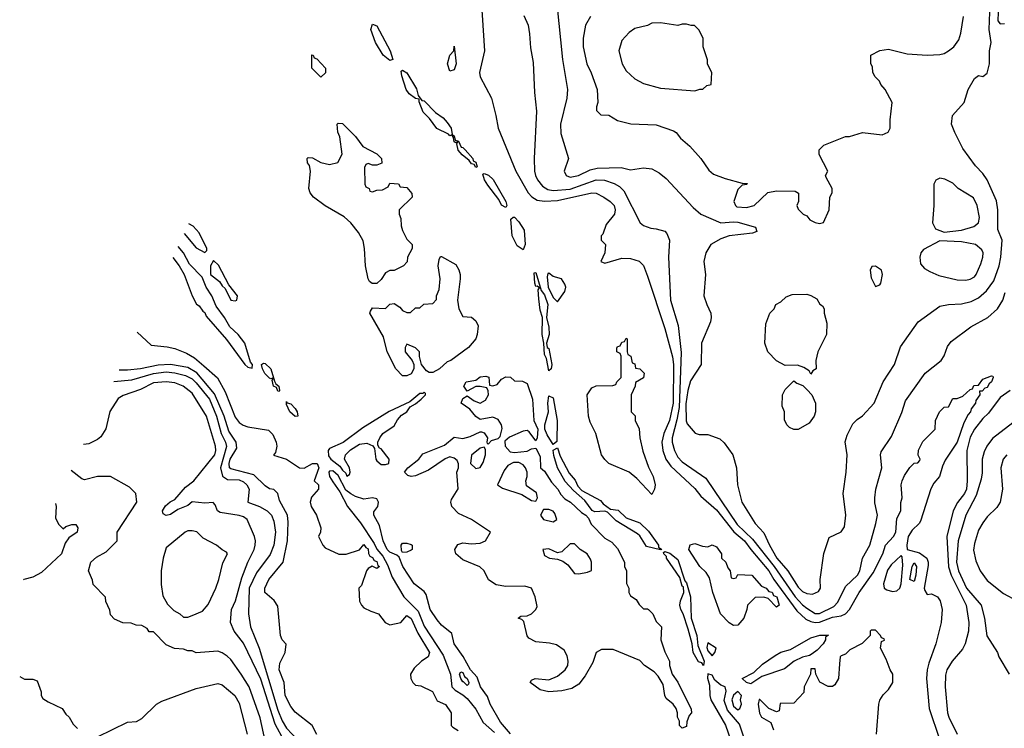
# Model space of a CAD drawing. Header units: inches. Extents: x 2348341 to 2479810, y 460419 to 613669.
# Tile 317 of 656: x 2350608 to 2355189, y 581397 to 584696. Entities that reach past the tile are written whole.
import ezdxf

# ---------------------------------------------------------------- set-up
doc = ezdxf.new("R2010")
doc.units = ezdxf.units.IN
doc.header["$MEASUREMENT"] = 0
doc.layers.add('C3558', color=7, linetype='Continuous')

msp = doc.modelspace()

# ---------------------------------------------------------------- linework, layer by layer
at = {"layer": 'C3558', "color": 2}
for points, elevation in [([(2352755.5, 584790), (2352770.8, 584550), (2352747.7, 584450), (2352750.8, 584430), (2352802.8, 584330), (2352824, 584250), (2352834, 584190), (2352917.1, 583990), (2352974.4, 583890), (2352991.5, 583871.5), (2353016, 583856), (2353050, 583850.3), (2353110, 583854), (2353270.3, 583890.3), (2353290, 583887.7), (2353326, 583870), (2353356, 583850), (2353374, 583830), (2353378.8, 583810), (2353376, 583790), (2353336.9, 583743.1), (2353322, 583698), (2353314, 583690), (2353314, 583670), (2353334, 583650), (2353330.8, 583610), (2353312, 583570), (2353330, 583562.8), (2353410, 583586), (2353450, 583584.7), (2353490, 583571), (2353510, 583551.3), (2353530, 583502), (2353610, 583258), (2353646.1, 583126.1), (2353650.2, 583090), (2353649, 582910), (2353631.1, 582830), (2353604.9, 582770), (2353596.5, 582730), (2353601.3, 582690), (2353614, 582650), (2353637.3, 582617.3), (2353750, 582514), (2353778, 582478), (2353850, 582414), (2353931.5, 582311.5), (2353980.9, 582270), (2354009.3, 582229.3), (2354094.2, 582130), (2354117.6, 582090), (2354224, 581944), (2354266, 581906), (2354290, 581894.4), (2354310, 581890.2), (2354330, 581892), (2354390, 581914.7), (2354430, 581920.8), (2354449.8, 581930.2), (2354469.6, 581950), (2354514.7, 582030), (2354579.6, 582120.4), (2354624.2, 582210), (2354637, 582250), (2354673.2, 582290), (2354685.2, 582310), (2354690, 582374), (2354708, 582410), (2354708.4, 582448.4), (2354714, 582470), (2354709.5, 582530), (2354714.5, 582550), (2354725.3, 582574.7), (2354750, 582611.3), (2354770, 582632), (2354787.3, 582632.7), (2354796.4, 582643.6), (2354798, 582650), (2354788.7, 582668.7), (2354790, 582692), (2354810, 582732), (2354868, 582790), (2354868.7, 582830), (2354888, 582870), (2354910, 582892), (2354930, 582894), (2354950, 582932), (2354970, 582932), (2354996.4, 582943.6), (2355030, 582974), (2355042, 582978), (2355047.3, 582992.7), (2355070, 582994), (2355090, 583022), (2355130, 583038), (2355136, 583036), (2355138, 583030), (2355130.5, 583010), (2355118.8, 583001.2), (2355110, 582984), (2355099.6, 582980.4), (2355086, 582966), (2355074, 582966), (2355076, 582950), (2355056.9, 582923.1), (2355054.8, 582910), (2355035.9, 582884.1), (2355032.7, 582870), (2355021.7, 582858.3), (2355000.7, 582819.3), (2354970.3, 582730), (2354914.7, 582645.3), (2354901.7, 582618.3), (2354887.3, 582570), (2354861.5, 582538.5), (2354847.7, 582512.3), (2354799, 582361), (2354793.4, 582350), (2354761, 582319), (2354742.4, 582290), (2354735.5, 582250), (2354738, 582230), (2354794.5, 582214.5), (2354828.5, 582190), (2354835.5, 582170), (2354834.9, 582154.9), (2354816.3, 582050), (2354819.1, 582039.1), (2354830, 582021), (2354850, 582022.8), (2354878, 582010), (2354891.3, 581990), (2354901, 581950), (2354896, 581890), (2354870.8, 581790), (2354838.7, 581701.3), (2354830.4, 581670), (2354826.7, 581630), (2354840.4, 581490), (2354887.2, 581347.2)], 74), ([(2353107.3, 584770), (2353133.4, 584510), (2353157.3, 584370), (2353154, 584330), (2353124.9, 584210), (2353125.8, 584165.8), (2353161, 584050), (2353141, 583990), (2353151.3, 583970), (2353170, 583963), (2353208.7, 583970), (2353262.9, 583997.1), (2353295.2, 584004.8), (2353407, 584007), (2353450, 583997.3), (2353510, 584006.8), (2353550, 584001), (2353583.5, 583983.5), (2353615.9, 583955.9), (2353741.6, 583821.6), (2353778, 583790), (2353870, 583750.4), (2353930, 583755.2), (2353950, 583752.7), (2354031.3, 583730), (2354038, 583710), (2354018, 583702), (2353910, 583689.4), (2353870, 583675.1), (2353824.7, 583650), (2353801, 583610), (2353791, 583570), (2353798.8, 583510), (2353791.3, 583410), (2353804.7, 583370), (2353824.7, 583330), (2353826, 583310), (2353822.8, 583290), (2353780.7, 583190), (2353778.8, 583090), (2353730, 583015.3), (2353717, 582970), (2353708.3, 582908.3), (2353708.8, 582828.8), (2353714.4, 582814.4), (2353751.1, 582771.1), (2353770, 582764.7), (2353810, 582764.7), (2353865.4, 582745.4), (2353886.4, 582726.4), (2353926, 582670), (2353944, 582610), (2353948, 582530), (2353967.7, 582450), (2354030, 582351.3), (2354070, 582306.8), (2354096.5, 582250), (2354131.6, 582190), (2354181.7, 582130), (2354230, 582054.4), (2354250, 582034.4), (2354270, 582024.9), (2354297.6, 582022.4), (2354325.6, 582034.4), (2354334, 582050), (2354333.2, 582090), (2354349.6, 582210.4), (2354374, 582286), (2354430, 582311.3), (2354445.6, 582334.4), (2354452.3, 582390), (2354439, 582490), (2354454, 582590), (2354459, 582670), (2354449, 582731), (2354458, 582762), (2354484.7, 582815.3), (2354504.7, 582835.3), (2354530, 582851.3), (2354584, 582910), (2354626, 583010), (2354678, 583090), (2354707.2, 583172.8), (2354788.7, 583290), (2354890, 583362.8), (2354929.4, 583370.6), (2354990, 583373.4), (2355035.3, 583384.7), (2355070, 583400.7), (2355106.7, 583433.3), (2355140.1, 583479.9), (2355166, 583550), (2355173.8, 583590), (2355179.3, 583670), (2355158.9, 583718.9), (2355158.9, 583810), (2355152.6, 583852.6), (2355109.7, 583949.7), (2355090, 583979), (2355054.8, 584014.8), (2354996.5, 584096.5), (2354959, 584170), (2354944, 584210), (2354948.7, 584250), (2355002, 584310), (2355022, 584370), (2355050, 584422), (2355070, 584436), (2355090, 584430.7), (2355110, 584446), (2355120.4, 584490), (2355121.1, 584550), (2355128, 584590), (2355118.9, 584650), (2355122, 584730)], 82), ([(2352954.4, 584714.4), (2352974, 584670), (2352980.7, 584630), (2352984.5, 584564.5), (2352996.8, 584496.8), (2353003.5, 584356.5), (2353013.4, 584270), (2353002, 584050), (2353003.8, 583990), (2353008.4, 583970), (2353017.1, 583950), (2353040.3, 583920.2), (2353065.5, 583905.5), (2353090, 583900.9), (2353170, 583907.2), (2353290, 583950.3), (2353328.9, 583948.9), (2353373.8, 583933.8), (2353399.3, 583919.3), (2353418.7, 583898.7), (2353494.8, 583750), (2353510, 583737.3), (2353545.2, 583725.2), (2353570, 583722.8), (2353610.6, 583710.6), (2353619.8, 583699.8), (2353631.3, 583670), (2353627.7, 583590), (2353636.4, 583390), (2353672, 583272), (2353686, 583146), (2353676.6, 582890), (2353666.4, 582833.6), (2353643.5, 582750), (2353643.9, 582730), (2353654.6, 582690), (2353670, 582659.3), (2353690, 582637.6), (2353801.4, 582561.4), (2353946.8, 582346.8), (2354017.7, 582277.7), (2354119.2, 582150), (2354215.8, 582010), (2354250, 581971.8), (2354270, 581956.5), (2354310, 581932.2), (2354330, 581932), (2354396.1, 581963.9), (2354415.6, 581984.4), (2354450, 582057.3), (2354506.6, 582110), (2354518, 582130), (2354529.3, 582190), (2354564.5, 582250), (2354592.3, 582350), (2354599.3, 582390), (2354587, 582447), (2354586.6, 582470), (2354592, 582510), (2354619.5, 582610), (2354613.2, 582670), (2354616.5, 582683.5), (2354664.7, 582755.3), (2354712.5, 582867.5), (2354730, 582922), (2354822, 583050), (2354895.3, 583110), (2354909.1, 583130.9), (2354925.6, 583174.4), (2354942, 583198), (2355033.6, 583266.4), (2355112.7, 583310), (2355158.4, 583350), (2355182.9, 583390), (2355194, 583426)], 78), ([(2355161, 584730), (2355158.8, 584690), (2355170, 584676), (2355190, 584678)], 82), ([(2353264.7, 584710), (2353241, 584670), (2353230.7, 584610), (2353230.7, 584570), (2353247.3, 584490), (2353267.9, 584447.9), (2353294.8, 584370), (2353298, 584310), (2353292, 584290), (2353292.7, 584272.7), (2353312.7, 584252.7), (2353350, 584251.3), (2353390, 584226), (2353451.6, 584211.6), (2353570, 584206), (2353650, 584178), (2353662, 584170), (2353683.5, 584143.5), (2353726.4, 584106.4), (2353778, 584050), (2353815.3, 583995.3), (2353836.9, 583976.9), (2353890, 583956), (2353970, 583934), (2353992.7, 583932.7), (2353991.6, 583928.4), (2353970, 583926), (2353950, 583906), (2353931.3, 583850), (2353938, 583830), (2353945.2, 583825.2), (2353990, 583821), (2354026, 583830), (2354089.2, 583890.8), (2354130, 583898.8), (2354216.9, 583896.9), (2354231.6, 583888.4), (2354232, 583850), (2354224.7, 583830), (2354230, 583814), (2354254, 583790), (2354270, 583782), (2354284.5, 583764.5), (2354310, 583751), (2354330, 583746.8), (2354348.7, 583751.3), (2354374, 583810), (2354378, 583870), (2354388, 583890), (2354388.7, 583910), (2354360.4, 583960.4), (2354358, 583970), (2354368, 583990), (2354328.4, 584068.4), (2354328, 584090), (2354349.1, 584110.9), (2354450, 584151.3), (2354468.4, 584151.6), (2354530, 584171.3), (2354620.4, 584159.6), (2354648.4, 584171.6), (2354658, 584190), (2354658, 584230), (2354668, 584310), (2354635.3, 584370), (2354614.6, 584394.6), (2354608, 584410), (2354588, 584430), (2354578, 584450), (2354576.4, 584476.4), (2354568, 584490), (2354568.9, 584531.1), (2354610, 584552), (2354650, 584558), (2354736.9, 584536.9), (2354830, 584530.8), (2354890, 584534), (2354910, 584538.8), (2354930, 584550.8), (2354954, 584570), (2354977.5, 584602.5), (2354986.8, 584633.2), (2354999.3, 584710)], 86), ([(2351373.6, 583700), (2351430, 583633), (2351470, 583611.3), (2351478.6, 583621.4), (2351479.3, 583630), (2351442.9, 583702.9), (2351415.3, 583735.3), (2351395.4, 583745.9)], 74), ([(2351320.9, 583589.5), (2351350.4, 583550.4), (2351373.4, 583510), (2351410.8, 583410.8), (2351431.3, 583371.3), (2351443.6, 583363.6), (2351459.6, 583339.6), (2351470, 583332), (2351476, 583316), (2351570, 583206.8), (2351656.3, 583090), (2351670, 583078), (2351690, 583074), (2351690.8, 583090), (2351682, 583102), (2351656.4, 583190), (2351624.7, 583230), (2351585.4, 583265.4), (2351560.7, 583310), (2351521.7, 583361.7), (2351502.8, 583410), (2351475.5, 583450), (2351457.9, 583497.9), (2351397.5, 583557.5), (2351370.7, 583610.7), (2351344.9, 583639.9)], 74), ([(2351154.9, 583241.4), (2351220.4, 583180.4), (2351293.6, 583173.6), (2351330, 583165.2), (2351384.1, 583144.1), (2351421.6, 583121.6), (2351465.1, 583085.1), (2351527.9, 583027.9), (2351563.8, 582963.8), (2351610, 582845.2), (2351630, 582821.2), (2351647.7, 582807.7), (2351670, 582800.9), (2351765.2, 582785.2), (2351785.6, 582765.6), (2351801.2, 582730), (2351804, 582710), (2351799, 582681), (2351789.1, 582669.1), (2351850, 582649.6), (2351910, 582609.7), (2351931.8, 582608.2), (2351970, 582629.4), (2351991.5, 582630), (2352000.5, 582610), (2351978, 582550), (2351998, 582530), (2351998, 582510), (2351966.6, 582473.4), (2351959, 582450), (2351964, 582430), (2351989, 582390), (2352008.7, 582330), (2352008, 582310), (2351998, 582290), (2352018, 582250), (2352030, 582238), (2352092.7, 582207.3), (2352127.3, 582207.3), (2352190, 582228), (2352210, 582253.2), (2352219, 582239), (2352230, 582233.2), (2352231.5, 582211.5), (2352238, 582198), (2352250, 582192.7), (2352258, 582178), (2352270, 582174.5), (2352274.8, 582154.8), (2352282, 582150), (2352270, 582141), (2352248.4, 582151.6), (2352230, 582142), (2352222, 582130), (2352198, 582062), (2352186, 582050), (2352189.1, 581989.1), (2352198, 581970), (2352210, 581958), (2352242, 581942), (2352278, 581930), (2352308, 581890), (2352330, 581879), (2352382, 581890), (2352410, 581922), (2352430, 581908.7), (2352460.1, 581840.1), (2352515.1, 581750), (2352508.7, 581730), (2352478, 581710), (2352443.1, 581676.9), (2352426, 581650), (2352428, 581630), (2352438, 581610), (2352450, 581598), (2352474.6, 581594.6), (2352528.4, 581568.4), (2352550, 581526), (2352590, 581508), (2352615.3, 581470), (2352615.3, 581410), (2352623.2, 581403.2), (2352647.7, 581387.7)], 74), ([(2351990, 581369), (2351969, 581410), (2351890, 581473.2), (2351870, 581499), (2351843.7, 581550), (2351839.3, 581610), (2351816, 581670), (2351819.3, 581700.7), (2351844, 581750), (2351848.4, 581788.4), (2351828.7, 581810), (2351822, 581830), (2351810, 581966), (2351792.9, 581992.9), (2351749, 582030), (2351749.2, 582050), (2351766.6, 582090), (2351834, 582170), (2351854.3, 582270), (2351857.4, 582357.4), (2351853.6, 582390), (2351817.2, 582457.2), (2351809, 582490), (2351790, 582509), (2351770, 582512.3), (2351750, 582526.6), (2351697.7, 582577.7), (2351590, 582604.4), (2351585.1, 582610), (2351582.2, 582630), (2351587, 582650), (2351618.9, 582701.1), (2351614.7, 582730), (2351581.1, 582781.1), (2351560.3, 582850), (2351514.2, 582954.3), (2351431.7, 583051.7), (2351390, 583076.8), (2351310, 583090.9), (2351251.8, 583088.2), (2351170, 583069.8), (2351110, 583064.4), (2351070.4, 583064)], 78), ([(2351045.7, 583012.2), (2351130, 583019.2), (2351230, 583048.9), (2351290, 583055.9), (2351330, 583052.5), (2351380, 583040), (2351410, 583024.4), (2351430, 583005.4), (2351490.7, 582930), (2351523.8, 582850), (2351545, 582770), (2351565.1, 582730), (2351569.7, 582709.7), (2351542.4, 582610), (2351551.1, 582571.1), (2351575.4, 582555.4), (2351630, 582554), (2351650, 582545.1), (2351665.1, 582530), (2351676.2, 582510), (2351669.7, 582449.7), (2351724, 582430), (2351759.3, 582410), (2351779.6, 582390), (2351790, 582362), (2351798, 582310), (2351791.2, 582250), (2351774.1, 582205.9), (2351710, 582120.5), (2351675.3, 582050), (2351672.6, 581930), (2351682.6, 581870), (2351722.7, 581770), (2351810, 581482), (2351830, 581432), (2351850, 581398.4), (2351903, 581343)], 82), ([(2351838.5, 581338.5), (2351797, 581417), (2351730, 581626.6), (2351650, 581794), (2351606, 581850), (2351589.5, 581890), (2351593.2, 581950), (2351612.7, 581990), (2351641.5, 582098.5), (2351669.8, 582170.2), (2351699.5, 582230), (2351704.5, 582250), (2351706, 582270), (2351701.2, 582290), (2351666.6, 582370), (2351650, 582381.6), (2351630, 582387.8), (2351541.3, 582401.3), (2351528.7, 582410), (2351518, 582438), (2351508.4, 582448.4), (2351470, 582445.2), (2351410, 582451.6), (2351390, 582434.5), (2351343.4, 582416.6), (2351310, 582392), (2351290, 582388), (2351276, 582396), (2351272.3, 582410), (2351287.2, 582432.8), (2351308.4, 582451.6), (2351330, 582462), (2351380.4, 582519.6), (2351418.4, 582550), (2351515.8, 582670), (2351520.5, 582690), (2351518.7, 582710), (2351476.9, 582850), (2351410, 582957), (2351369.2, 582990), (2351330, 583005.6), (2351290, 583009.6), (2351230, 583004.7), (2351170, 582974.7), (2351090, 582946.6), (2351067, 582933), (2351027.3, 582872.7), (2351008.2, 582791.8), (2350985.5, 582754.5), (2350970, 582741.2), (2350930, 582721.2), (2350905.5, 582718)], 86), ([(2355216, 582970), (2355170, 582937.2), (2355116.1, 582863.9), (2355090, 582839), (2355050, 582789.2), (2355030, 582752.7), (2355014.4, 582690), (2355017.1, 582550), (2355013.4, 582510), (2355004.4, 582490), (2354971.3, 582448.7), (2354951.8, 582410), (2354922.6, 582290), (2354929.1, 582149.1), (2354941.5, 582110), (2355012.2, 581970), (2355024.4, 581890), (2355022.4, 581850), (2355008, 581790), (2354994.2, 581765.8), (2354947.3, 581710), (2354922.8, 581670), (2354915.3, 581644.7), (2354914.8, 581590), (2354924.9, 581470), (2354930.7, 581450), (2354970.8, 581370)], 78), ([(2355250, 582834), (2355134.2, 582745.8), (2355107.7, 582710), (2355095.2, 582684.8), (2355086.4, 582650), (2355086.9, 582586.9), (2355082.5, 582557.5), (2355058.5, 582481.5), (2355010, 582388.7), (2354975.3, 582270), (2354966.9, 582170), (2354976.9, 582130), (2355014.3, 582050), (2355082.4, 581970), (2355097.1, 581910), (2355107.5, 581827.5), (2355158, 581750), (2355164.7, 581730), (2355211.3, 581650)], 82), ([(2355201, 582670), (2355184, 582650), (2355173.4, 582610), (2355180.5, 582510), (2355170.8, 582450), (2355154.9, 582425.1), (2355110, 582381.2), (2355090, 582353.2), (2355070, 582319), (2355050, 582258), (2355046.6, 582226.6), (2355056.7, 582176.7), (2355077.3, 582130), (2355110, 582086), (2355185.2, 582025.2), (2355250, 581991)], 86), ([(2351760.9, 581290), (2351726.3, 581446.3), (2351675.6, 581590), (2351638.4, 581650), (2351590, 581717.2), (2351573.4, 581733.4), (2351550, 581749.3), (2351530, 581756), (2351430, 581749), (2351410, 581758), (2351390, 581758), (2351370, 581766), (2351328.4, 581768.4), (2351290, 581786), (2351230, 581846), (2351210, 581846), (2351202, 581862), (2351176.4, 581876.4), (2351150, 581878), (2351127.3, 581887.3), (2351088.4, 581888.4), (2351050, 581906), (2351030, 581926), (2351027.3, 581947.3), (2351008.4, 581988.4), (2351007.3, 582007.3), (2350950, 582066), (2350947.3, 582087.3), (2350928.9, 582131.1), (2350939, 582170), (2350965.4, 582194.6), (2351010, 582218.8), (2351062, 582270), (2351061.2, 582310), (2351153.2, 582450), (2351149, 582490), (2351119.3, 582519.3), (2351030, 582568.7), (2350970, 582569), (2350910, 582554), (2350898, 582558), (2350847.8, 582597)], 90), ([(2352892.3, 581372.3), (2352845.5, 581425.5), (2352796.9, 581510), (2352785.5, 581545.5), (2352751.6, 581590), (2352736, 581636), (2352706.2, 581670), (2352672, 581732), (2352630.3, 581790), (2352618.6, 581838.6), (2352570, 581877.4), (2352550, 581902), (2352518.5, 581950), (2352499.8, 582019.8), (2352490, 582034), (2352443.2, 582070), (2352391.6, 582150), (2352373.4, 582193.4), (2352362.8, 582202.8), (2352330, 582216.9), (2352317.7, 582230), (2352299.1, 582270), (2352281.8, 582341.8), (2352255.5, 582390), (2352255.3, 582404.7), (2352274.9, 582430), (2352277.1, 582450), (2352270, 582466), (2352250, 582470.7), (2352210, 582464.6), (2352170, 582476.5), (2352148.3, 582488.3), (2352125.9, 582505.9), (2352090, 582574.7), (2352064.6, 582595.4), (2352050, 582594.9), (2352047.3, 582590), (2352049.8, 582570), (2352064.4, 582544.4), (2352098.5, 582498.5), (2352132.9, 582430), (2352194.1, 582354.1), (2352258.1, 582258.1), (2352270, 582231.3), (2352297.9, 582197.9), (2352318.8, 582158.8), (2352341.1, 582101.1), (2352394.8, 582010), (2352461.9, 581941.9), (2352490, 581872.8), (2352577.8, 581737.8), (2352612.4, 581650), (2352619.6, 581590), (2352634.2, 581574.2), (2352670, 581553.7), (2352690, 581535.4), (2352730, 581486.6), (2352764.8, 581424.8), (2352817.3, 581377.3)], 70), ([(2350774.5, 582443.4), (2350777.2, 582430), (2350775.3, 582375.3), (2350790, 582346), (2350810, 582326), (2350823.6, 582336.4), (2350850, 582346), (2350870, 582346), (2350878, 582330), (2350875.3, 582310), (2350836.4, 582283.6), (2350820.2, 582259.8), (2350802, 582210), (2350710, 582122.8), (2350670, 582101), (2350628, 582090), (2350625.3, 582088.4)], 94), ([(2354594.8, 581370), (2354606, 581510), (2354610.9, 581529.1), (2354626.4, 581553.6), (2354650, 581578), (2354671.3, 581610), (2354671, 581650), (2354658, 581670), (2354639.6, 581719.6), (2354614, 581770), (2354618, 581802), (2354631.6, 581808.4), (2354630, 581814), (2354618, 581818), (2354614, 581830), (2354590, 581854), (2354570, 581854), (2354566, 581850), (2354566, 581830), (2354528.4, 581791.6), (2354470, 581762), (2354450, 581742), (2354430, 581734), (2354426, 581730), (2354422, 581698), (2354418, 581630), (2354400.4, 581599.6), (2354390, 581592), (2354370, 581592), (2354331.6, 581611.6), (2354312, 581650), (2354310, 581674), (2354290, 581674), (2354288, 581650), (2354258, 581590), (2354256.4, 581563.6), (2354210, 581514), (2354147.3, 581512.7), (2354142, 581478), (2354130, 581474), (2354094, 581490), (2354052, 581532), (2354048.4, 581531.6), (2354044, 581510), (2354050, 581468), (2354059, 581450), (2354103.7, 581423.7), (2354116, 581390)], 70), ([(2353997.1, 581297.1), (2353956.9, 581416.9), (2353901.6, 581481.6), (2353886.5, 581526.5), (2353895.3, 581570), (2353890.7, 581590), (2353870, 581597.7), (2353841.8, 581621.8), (2353830, 581644.9), (2353810, 581651), (2353808.5, 581631.5), (2353818.2, 581598.2), (2353819.3, 581550), (2353824.4, 581530), (2353892.5, 581412.5), (2353959, 581221)], 70), ([(2350608.1, 581637.9), (2350630, 581626), (2350670, 581626), (2350690, 581618), (2350707.3, 581567.3), (2350708, 581550), (2350716.4, 581536.4), (2350740.4, 581520.4), (2350806, 581490), (2350823.1, 581463.1), (2350838, 581450), (2350856.4, 581416.4), (2350876.4, 581396.4)], 94), ([(2350970, 581358), (2351110, 581426), (2351151.6, 581428.4), (2351176.9, 581443.1), (2351244.7, 581510), (2351270, 581524), (2351430, 581582.7), (2351530, 581606), (2351550, 581599.3), (2351609.3, 581550), (2351630, 581514), (2351667, 581370)], 94)]:
    msp.add_lwpolyline(points, dxfattribs=dict(at, elevation=elevation))
for points, elevation in [([(2352330, 584506), (2352299.6, 584530), (2352264.2, 584590), (2352241.3, 584650), (2352250, 584675.5), (2352270, 584667.7), (2352331.3, 584550), (2352344.7, 584510)], 70), ([(2353590, 584681.2), (2353550, 584679), (2353530, 584669.2), (2353470, 584655.3), (2353443.5, 584636.5), (2353410, 584598), (2353396, 584550), (2353411, 584490), (2353430, 584458), (2353470, 584421), (2353510, 584398.8), (2353590, 584377.3), (2353750, 584364.7), (2353772.7, 584372.7), (2353787.3, 584372.7), (2353806, 584390), (2353826, 584394), (2353828, 584450), (2353808.9, 584488.9), (2353808.4, 584508.4), (2353788.7, 584570), (2353788, 584610), (2353768.4, 584648.4), (2353748, 584668), (2353732, 584668), (2353710, 584675.3), (2353690, 584675.3), (2353670, 584669)], 90), ([(2352010, 584428), (2351968, 584470), (2351968, 584532), (2351974, 584530), (2351978, 584518), (2351990, 584514), (2352031.3, 584470), (2352031.6, 584448.4)], 70), ([(2352610, 584455.3), (2352598, 584490), (2352609.3, 584530.7), (2352628, 584550), (2352630, 584572), (2352638.8, 584490), (2352630, 584462)], 70), ([(2352730, 584007.3), (2352722, 584022), (2352710, 584024.5), (2352700.1, 584040.1), (2352666.5, 584066.5), (2352648.8, 584088.8), (2352641.5, 584118.5), (2352647.3, 584127.3), (2352636.9, 584123.1), (2352630, 584127), (2352627.2, 584147.2), (2352619, 584159), (2352610, 584155.1), (2352603.5, 584163.5), (2352549.7, 584189.7), (2352515.3, 584235.3), (2352485.5, 584265.5), (2352466.3, 584313.7), (2352466.3, 584326.3), (2352450, 584328.2), (2352419.7, 584350), (2352406, 584370), (2352386.2, 584433.8), (2352383.8, 584456.2), (2352390, 584460.5), (2352410, 584448), (2352454.2, 584374.2), (2352462.6, 584342.6), (2352479.6, 584319.6), (2352490, 584318), (2352543.2, 584263.2), (2352578.8, 584238.8), (2352597.8, 584217.8), (2352616, 584190), (2352620.5, 584160.5), (2352630, 584154.8), (2352634.4, 584134.4), (2352650, 584130.4), (2352662.3, 584102.3), (2352670, 584101.3), (2352681.3, 584090), (2352716.5, 584050), (2352718.8, 584038.8), (2352730, 584032.4), (2352736, 584010)], 70), ([(2352250, 584018), (2352230, 584026), (2352218, 584022), (2352212.7, 584007.3), (2352214, 583930), (2352218, 583918), (2352234, 583910), (2352238, 583898), (2352250, 583894), (2352270, 583902), (2352296.4, 583903.6), (2352322, 583918), (2352330, 583934), (2352370, 583932), (2352378, 583918), (2352410, 583914), (2352432.7, 583887.3), (2352434, 583870), (2352374, 583810), (2352374, 583790), (2352382, 583770), (2352383.6, 583736.4), (2352390, 583714), (2352410, 583674), (2352434, 583650), (2352434, 583630), (2352412, 583590), (2352411.1, 583568.9), (2352394, 583550), (2352350, 583528), (2352330, 583528), (2352310, 583518), (2352290, 583486), (2352270, 583468), (2352248.4, 583468.4), (2352236.4, 583476.4), (2352228.9, 583488.9), (2352217.2, 583550), (2352213.2, 583630), (2352206.3, 583666.3), (2352184.5, 583704.5), (2352149.2, 583750), (2352118.4, 583778.4), (2352030, 583829.3), (2351975.3, 583870), (2351959, 583890), (2351954, 583910), (2351962, 583990), (2351956.4, 584016.4), (2351948, 584030), (2351946, 584050), (2351950, 584054), (2351970, 584052), (2352010, 584031.3), (2352050, 584021), (2352088.7, 584031.3), (2352108, 584070), (2352098, 584150), (2352088.4, 584171.6), (2352086, 584210), (2352090, 584214), (2352110, 584212), (2352170, 584151.3), (2352204.7, 584104.7), (2352270, 584072), (2352292, 584050), (2352292.7, 584027.3), (2352270, 584018)], 70), ([(2352870, 583821.2), (2352850, 583832.3), (2352838.2, 583858.2), (2352785.6, 583925.6), (2352771.5, 583950), (2352763.6, 583976.4), (2352770, 583979.1), (2352790, 583972.6), (2352811.5, 583951.5), (2352870.3, 583850), (2352874.4, 583830)], 70), ([(2354890, 583958), (2354871.6, 583948.4), (2354862, 583930), (2354862, 583830), (2354855.5, 583750), (2354870, 583722.8), (2354910, 583707.3), (2354990, 583716.4), (2355047.7, 583732.3), (2355069.3, 583750), (2355074.8, 583774.8), (2355063.7, 583830), (2355045.8, 583865.8), (2354975.3, 583910), (2354950, 583934), (2354912.9, 583952.9)], 86), ([(2352950, 583625.1), (2352922.5, 583642.5), (2352899.7, 583690), (2352893.2, 583766.8), (2352903.6, 583776.4), (2352910, 583776.4), (2352930, 583754.4), (2352956, 583716), (2352960.8, 583650)], 70), ([(2354890, 583667), (2354814, 583626), (2354801, 583610), (2354796, 583590), (2354799.8, 583559.8), (2354818, 583538), (2354843.5, 583523.5), (2354885.2, 583505.2), (2354970, 583484.9), (2355010, 583483), (2355030, 583487.7), (2355050, 583498.8), (2355058, 583510), (2355081, 583559), (2355089.6, 583590), (2355091.8, 583610), (2355084.9, 583624.9), (2355056, 583650), (2354990, 583662.4)], 86), ([(2351510, 583575.3), (2351496.4, 583550), (2351496.5, 583510), (2351537.2, 583477.2), (2351550, 583457.3), (2351564.7, 583444.7), (2351590, 583390.8), (2351610, 583387.7), (2351618, 583390), (2351622, 583410), (2351580.9, 583460.9), (2351533.3, 583553.3)], 74), ([(2352530, 583053.2), (2352514, 583054), (2352501.2, 583061.2), (2352478, 583090), (2352468, 583128), (2352468, 583150), (2352450, 583168), (2352410, 583186), (2352402, 583170), (2352402, 583150), (2352434, 583110), (2352442, 583090), (2352442, 583070), (2352430, 583048), (2352410, 583038), (2352390, 583038), (2352358, 583070), (2352318, 583150), (2352300.2, 583220.2), (2352238, 583330), (2352240.4, 583339.6), (2352250, 583354), (2352310, 583352), (2352330, 583372), (2352350, 583374), (2352376.9, 583356.9), (2352390, 583342), (2352410, 583332), (2352427.3, 583332.7), (2352450, 583354), (2352470, 583354), (2352488, 583372), (2352530, 583374), (2352547.3, 583392.7), (2352548, 583410), (2352560.4, 583439.6), (2352564, 583490), (2352555.3, 583550), (2352560.4, 583579.6), (2352566, 583594), (2352570, 583594), (2352636.9, 583556.9), (2352651.6, 583531.6), (2352658, 583510), (2352658, 583490), (2352644.7, 583390), (2352652, 583350), (2352670, 583314), (2352711, 583311), (2352730, 583294), (2352742, 583270), (2352736, 583230), (2352730.6, 583210), (2352696.3, 583170), (2352614, 583110), (2352596.4, 583103.6), (2352560.7, 583070)], 70), ([(2354590, 583548), (2354572.7, 583547.3), (2354564.7, 583530), (2354570, 583494), (2354590, 583454), (2354610, 583462), (2354615.3, 583470), (2354622, 583510), (2354618, 583530)], 86), ([(2353070, 583061.2), (2353058.7, 583118.7), (2353050, 583138), (2353047.1, 583190), (2353039.2, 583230), (2353041.3, 583310), (2353030, 583344), (2353023.1, 583396.9), (2353021.2, 583438.8), (2353027.3, 583447.3), (2353015.3, 583455.3), (2353010, 583453.2), (2353004.7, 583470), (2353002.7, 583517.3), (2353010, 583518.8), (2353034.5, 583434.5), (2353050, 583414.4), (2353066.3, 583370), (2353059.5, 583310), (2353070, 583264.7), (2353071.9, 583230), (2353058.8, 583190), (2353062, 583170), (2353070, 583164.7), (2353084, 583090), (2353081, 583070)], 70), ([(2353070, 583516), (2353065.2, 583514.8), (2353062, 583498), (2353067.2, 583450), (2353090, 583403), (2353110, 583382.8), (2353145.2, 583430), (2353149, 583450), (2353144.7, 583464.7), (2353129.1, 583489.1), (2353090, 583500.7)], 74), ([(2354290, 583046), (2354282, 583062), (2354256.4, 583076.4), (2354227.3, 583087.3), (2354170, 583086), (2354130, 583108), (2354089.1, 583149.1), (2354075.3, 583190), (2354080.2, 583279.8), (2354098, 583330), (2354118, 583350), (2354126, 583370), (2354150, 583382), (2354174.6, 583405.4), (2354203.1, 583416.9), (2354270, 583418), (2354290, 583412), (2354316.9, 583396.9), (2354331.6, 583371.6), (2354343.6, 583363.6), (2354352, 583350), (2354352, 583330), (2354363.6, 583283.6), (2354362, 583230), (2354322, 583150), (2354312, 583110), (2354314, 583070), (2354298, 583062)], 82), ([(2353550, 582486), (2353480.2, 582560.2), (2353444, 582590), (2353349.5, 582629.5), (2353330, 582648.7), (2353315.3, 582670), (2353288.7, 582770), (2353262, 582822), (2353254, 582850), (2353249.2, 582950), (2353270, 582982), (2353290, 582992), (2353367.3, 582992.7), (2353382, 582998), (2353386, 583010), (2353406, 583030), (2353406, 583130), (2353402, 583142), (2353386, 583150), (2353387.3, 583167.3), (2353390, 583174), (2353402, 583178), (2353410, 583194), (2353422, 583198), (2353430, 583214), (2353434, 583210), (2353434, 583150), (2353438, 583138), (2353452, 583130), (2353458, 583098), (2353470, 583094), (2353474, 583074), (2353494, 583070), (2353514, 583050), (2353511.3, 583028.7), (2353472.7, 583007.3), (2353472, 582990), (2353454, 582950), (2353454, 582870), (2353471.6, 582851.6), (2353472, 582830), (2353490.8, 582790.8), (2353494, 582750), (2353507.7, 582687.7), (2353533.2, 582613.2), (2353556, 582570), (2353564.7, 582530), (2353562, 582510)], 70), ([(2351814.9, 582965.1), (2351810, 582966), (2351803.3, 582983.3), (2351788.9, 582990), (2351782.9, 583017.1), (2351788.7, 583028.7), (2351776.3, 583023.7), (2351770, 583026.6), (2351749.3, 583049.3), (2351738.5, 583070), (2351734, 583090), (2351743.3, 583096.7), (2351750, 583095.3), (2351776.5, 583070), (2351793.8, 583013.8), (2351800.3, 583000.3), (2351813.6, 582990), (2351817.3, 582970)], 70), ([(2352810, 582992), (2352830, 582998), (2352850, 583022), (2352870, 583034), (2352891.6, 583031.6), (2352910, 583014), (2352947.3, 583012.7), (2352970, 583002), (2352994.4, 582930), (2353000.7, 582830), (2353019.1, 582790), (2353016.3, 582750), (2353010, 582735.3), (2352978, 582778), (2352970, 582784), (2352950, 582781.2), (2352887.1, 582752.9), (2352866, 582734), (2352866.8, 582710), (2352890, 582684.7), (2352910, 582681), (2352970, 582686.8), (2352990, 582698), (2353010, 582702), (2353030, 582662), (2353031, 582610), (2353050, 582594.8), (2353083.1, 582543.1), (2353112.7, 582510), (2353125.8, 582485.8), (2353144.9, 582464.9), (2353170.8, 582450), (2353222, 582402), (2353242, 582390), (2353255.3, 582375.3), (2353267.1, 582347.1), (2353330, 582282), (2353363.6, 582263.6), (2353390, 582234), (2353422, 582170), (2353422, 582150), (2353432, 582130), (2353431.6, 582071.6), (2353442, 582050), (2353442, 582030), (2353450, 582014), (2353476.9, 581996.9), (2353490, 581974), (2353510, 581954), (2353530, 581954), (2353534, 581950), (2353554, 581930), (2353570, 581894), (2353594, 581870), (2353592, 581810), (2353610, 581754), (2353631.3, 581710), (2353631.3, 581690), (2353644.7, 581650), (2353670, 581612), (2353732.7, 581487.3), (2353734, 581470), (2353723.6, 581456.4), (2353712.7, 581427.3), (2353710, 581406), (2353690, 581398), (2353678, 581410), (2353678, 581430), (2353668.7, 581450), (2353668.7, 581470), (2353662, 581490), (2353648.7, 581510), (2353616.5, 581536.5), (2353609.2, 581550), (2353601.5, 581601.5), (2353579.6, 581639.6), (2353560.9, 581660.9), (2353515.3, 581690), (2353493.6, 581713.6), (2353370, 581763.7), (2353315.9, 581764.1), (2353291, 581750), (2353275.5, 581704.5), (2353238.6, 581641.4), (2353210, 581602.7), (2353177.7, 581582.3), (2353130, 581571.6), (2353070, 581567.6), (2353030, 581576), (2352984, 581610), (2352990, 581622), (2353006, 581630), (2353070, 581623.8), (2353110, 581640.5), (2353146, 581670), (2353158, 581690), (2353160.9, 581710), (2353155.5, 581735.5), (2353141.2, 581761.2), (2353106, 581786), (2353074, 581794), (2353010, 581799.3), (2352976.5, 581816.5), (2352970, 581828), (2352954, 581894), (2352944, 581904), (2352928, 581910), (2352940.4, 581919.6), (2352970, 581921), (2352990, 581931), (2353009, 581950), (2353016, 581964), (2353006.6, 582010), (2352989.3, 582049.3), (2352958.6, 582058.6), (2352870, 582057.2), (2352825.6, 582065.6), (2352788.7, 582088.7), (2352769, 582130), (2352749.5, 582149.5), (2352670, 582180.9), (2352637.2, 582210), (2352633.2, 582230), (2352647, 582253), (2352670, 582260.7), (2352710, 582256.3), (2352750, 582258.8), (2352775.3, 582270), (2352798, 582310), (2352710, 582369), (2352650, 582397.2), (2352619, 582430), (2352614, 582450), (2352618, 582462), (2352648.7, 582511.3), (2352642.7, 582590), (2352649.2, 582610), (2352649.1, 582629.1), (2352644, 582644), (2352630, 582655.3), (2352610, 582661.2), (2352587.7, 582652.3), (2352510, 582599.3), (2352450, 582573.2), (2352430, 582569.4), (2352413.6, 582573.6), (2352399, 582590), (2352414, 582610), (2352465.2, 582650), (2352484.5, 582675.5), (2352585.4, 582714.6), (2352630, 582752), (2352670, 582746), (2352704.1, 582755.9), (2352750, 582778), (2352756.9, 582776.9), (2352770, 582772), (2352784.7, 582750), (2352782, 582730), (2352783.6, 582723.6), (2352790, 582722), (2352803.1, 582736.9), (2352834, 582746), (2352844, 582756), (2352852.9, 582792.9), (2352849.2, 582810), (2352834.5, 582834.5), (2352810, 582846), (2352750, 582835.3), (2352730, 582848.7), (2352702.7, 582882.7), (2352662, 582910), (2352670, 582932), (2352690, 582944.7), (2352722, 582922), (2352750, 582911.3), (2352776, 582924), (2352788.7, 582950), (2352788.4, 582968.4), (2352782, 582982), (2352750, 582988.7), (2352730, 582988.7), (2352690, 582966), (2352674, 582990), (2352685.2, 583010), (2352730, 583018), (2352750, 583033.4), (2352776.9, 583036.9), (2352791.6, 583031.6), (2352794, 582994)], 70), ([(2354210, 582788), (2354190, 582798), (2354178, 582810), (2354167.3, 582832.7), (2354166, 582870), (2354156.4, 582896.4), (2354158, 582950), (2354170, 582974), (2354210, 583014), (2354223.6, 583003.6), (2354252.7, 582992.7), (2354272.7, 582972.7), (2354294, 582950), (2354311.3, 582911.3), (2354311.3, 582870), (2354304.7, 582850), (2354282, 582818), (2354230, 582788)], 82), ([(2352490, 582962), (2352483.5, 582956.5), (2352470, 582955.6), (2352423.8, 582916.2), (2352327.8, 582872.2), (2352204.7, 582795.3), (2352112.9, 582727.1), (2352050, 582699.5), (2352044.2, 582690), (2352045.1, 582665.1), (2352056.4, 582650), (2352097.4, 582617.4), (2352110, 582598.4), (2352125.7, 582585.7), (2352130, 582571), (2352142, 582578), (2352145.2, 582590), (2352142, 582610), (2352119.3, 582650), (2352123.7, 582670), (2352146.7, 582693.3), (2352190, 582719.3), (2352224, 582724), (2352252, 582712), (2352259.6, 582699.6), (2352264.7, 582650), (2352270, 582642), (2352290, 582626), (2352310, 582624.7), (2352326, 582630), (2352328, 582650), (2352290, 582698), (2352282, 582702), (2352275.3, 582715.3), (2352274, 582730), (2352284, 582750), (2352297.2, 582770), (2352350, 582806), (2352366.2, 582833.8), (2352385.1, 582854.9), (2352408.7, 582870), (2352425.6, 582894.4), (2352450, 582907.3), (2352476, 582930), (2352496, 582950), (2352496.5, 582956.5)], 74), ([(2353090, 582719), (2353062.8, 582762.8), (2353052.2, 582790), (2353052, 582810), (2353068.8, 582870), (2353065.3, 582910), (2353070, 582944.7), (2353090, 582936), (2353109.3, 582830), (2353107.3, 582732.7)], 70), ([(2351890, 582848), (2351864.8, 582870), (2351850, 582904), (2351850, 582918), (2351852.2, 582912.2), (2351870, 582908.4), (2351890, 582885.5), (2351898.9, 582870), (2351902, 582850)], 70), ([(2352770, 582706), (2352750, 582702), (2352711.1, 582668.9), (2352706, 582630), (2352730, 582606), (2352750, 582612), (2352764.7, 582635.3), (2352775.3, 582670), (2352775.3, 582695.3)], 70), ([(2353590, 582227.6), (2353524.1, 582244.1), (2353493.4, 582293.4), (2353482.8, 582302.8), (2353383.6, 582363.6), (2353343, 582403), (2353330, 582407.8), (2353284.5, 582404.5), (2353271.5, 582411.5), (2353238, 582458), (2353184.4, 582504.4), (2353146.9, 582546.9), (2353111.2, 582610), (2353092.7, 582667.3), (2353090, 582692), (2353110, 582702.8), (2353123.4, 582663.4), (2353164.8, 582584.8), (2353192.9, 582552.9), (2353204.7, 582524.7), (2353223.6, 582503.6), (2353310, 582458), (2353322.7, 582442.7), (2353357.3, 582417.3), (2353392.5, 582412.5), (2353430, 582377.2), (2353493.2, 582353.2), (2353534.3, 582314.3), (2353581.1, 582250), (2353581.1, 582241.1), (2353596, 582230)], 70), ([(2352930, 582635.3), (2352905.4, 582634.6), (2352878.8, 582621.2), (2352862, 582598), (2352832, 582530), (2352855.3, 582515.3), (2352945.2, 582485.2), (2352990, 582458), (2353010, 582454), (2353018, 582470), (2353012.7, 582492.7), (2352966.3, 582526.3), (2352962.7, 582550), (2352969.2, 582570), (2352969.2, 582590), (2352961.2, 582610), (2352950, 582624)], 70), ([(2353070, 582415.3), (2353044.7, 582415.3), (2353031.3, 582390), (2353044.7, 582370), (2353090, 582358), (2353108, 582370), (2353098, 582398), (2353090, 582408)], 70), ([(2351410, 582317.2), (2351390, 582316), (2351378, 582310), (2351290, 582238), (2351276, 582190), (2351266.8, 582130), (2351266, 582066), (2351274.4, 582014.4), (2351295.3, 581975.3), (2351325.4, 581945.4), (2351354, 581930), (2351370, 581914), (2351390, 581914), (2351410, 581922), (2351458, 581942), (2351485.6, 581974.4), (2351520.9, 582050), (2351535.1, 582090), (2351552.9, 582167.1), (2351575.3, 582210), (2351570, 582218), (2351550, 582228), (2351524, 582250), (2351462, 582282), (2351431.7, 582311.7)], 90), ([(2352390, 582215.3), (2352384.5, 582224.5), (2352382.7, 582250), (2352390, 582258.8), (2352410, 582259.1), (2352430, 582253.4), (2352434.8, 582250), (2352434.8, 582230), (2352430, 582226), (2352410, 582217.2)], 70), ([(2353190, 582255.3), (2353170, 582255.3), (2353130, 582219), (2353110, 582214), (2353070, 582232.3), (2353042, 582230), (2353050, 582202), (2353074, 582190), (2353110, 582184.7), (2353135.3, 582175.3), (2353158, 582158), (2353190, 582118), (2353210, 582116), (2353250, 582124.7), (2353268, 582132), (2353269, 582170), (2353264.7, 582184.7), (2353248.7, 582210), (2353215.3, 582230)], 70), ([(2353810, 582242), (2353830, 582252), (2353850, 582242), (2353874, 582210), (2353874, 582190), (2353894, 582170), (2353903.6, 582143.6), (2353914, 582130), (2353918, 582098), (2353930, 582094), (2353942, 582098), (2353950, 582114), (2354014, 582110), (2354059.6, 582059.6), (2354082, 582050), (2354094.4, 582034.4), (2354110, 582030.6), (2354116.3, 582016.3), (2354130.4, 582010), (2354142, 581970), (2354130, 581962), (2354090, 582002), (2354070, 582008), (2354030, 582006), (2353994, 581970), (2353992, 581950), (2353978, 581910), (2353950, 581878), (2353930, 581875.3), (2353910, 581889), (2353869.4, 581930), (2353833.2, 582030), (2353817.2, 582097.2), (2353802.3, 582122.3), (2353772.3, 582150), (2353721.2, 582230), (2353728.4, 582251.6), (2353750, 582258), (2353785.4, 582245.4)], 70), ([(2353790, 581689.3), (2353782, 581702), (2353767.1, 581707.1), (2353741.7, 581750), (2353736.9, 581790), (2353718.7, 581858.7), (2353695.6, 581930), (2353684.4, 581950), (2353680.4, 581970), (2353682.4, 581990), (2353698.7, 582030), (2353696.6, 582056.6), (2353690, 582059.3), (2353679.2, 582099.2), (2353617.7, 582190), (2353617, 582197), (2353604.7, 582210), (2353603.6, 582216.4), (2353610, 582220.7), (2353632.6, 582212.6), (2353670, 582183.1), (2353703.1, 582083.1), (2353710, 582074.8), (2353728.8, 582008.8), (2353733, 581910), (2353759.2, 581830), (2353762.7, 581782.7), (2353792.6, 581710)], 70), ([(2354710, 582202), (2354662.4, 582157.6), (2354646.5, 582133.5), (2354627.2, 582070), (2354630.5, 582050), (2354642.2, 582042.2), (2354670, 582034), (2354690, 582036.9), (2354703.1, 582050), (2354709.7, 582070), (2354717, 582157), (2354714.8, 582194.8)], 74), ([(2354770, 582081.2), (2354749.8, 582090), (2354760.5, 582150), (2354770, 582167.3), (2354781.6, 582150), (2354778, 582110)], 70), ([(2354010, 581604.5), (2353989.3, 581610), (2353969.3, 581630), (2354023.3, 581656.7), (2354064.1, 581695.9), (2354123.2, 581736.8), (2354150, 581751.7), (2354195.2, 581764.8), (2354290, 581819.1), (2354330.6, 581830.6), (2354371.3, 581831.3), (2354358, 581822), (2354358, 581810), (2354346, 581790), (2354319.1, 581760.9), (2354296, 581744), (2354283.5, 581736.5), (2354250, 581729), (2354211, 581710), (2354166.5, 581673.5), (2354060.9, 581639.1)], 70), ([(2353810, 581794.5), (2353805.7, 581774.3), (2353810, 581757.3), (2353830, 581734), (2353842, 581750), (2353849.2, 581770)], 74), ([(2352690, 581597.2), (2352673.2, 581613.2), (2352670, 581613.2), (2352660.7, 581630), (2352655.3, 581650), (2352660.2, 581659.8), (2352670, 581657.3), (2352678.4, 581638.4), (2352690.3, 581630), (2352698, 581610), (2352697.1, 581602.9)], 66), ([(2353950, 581569.3), (2353930, 581551.3), (2353921.7, 581530), (2353930, 581500.7), (2353950, 581483.8), (2353959.3, 581490), (2353966.6, 581510), (2353962, 581530), (2353966.6, 581550)], 74)]:
    msp.add_lwpolyline(points, close=True, dxfattribs=dict(at, elevation=elevation))

doc.saveas('drawing.dxf')
